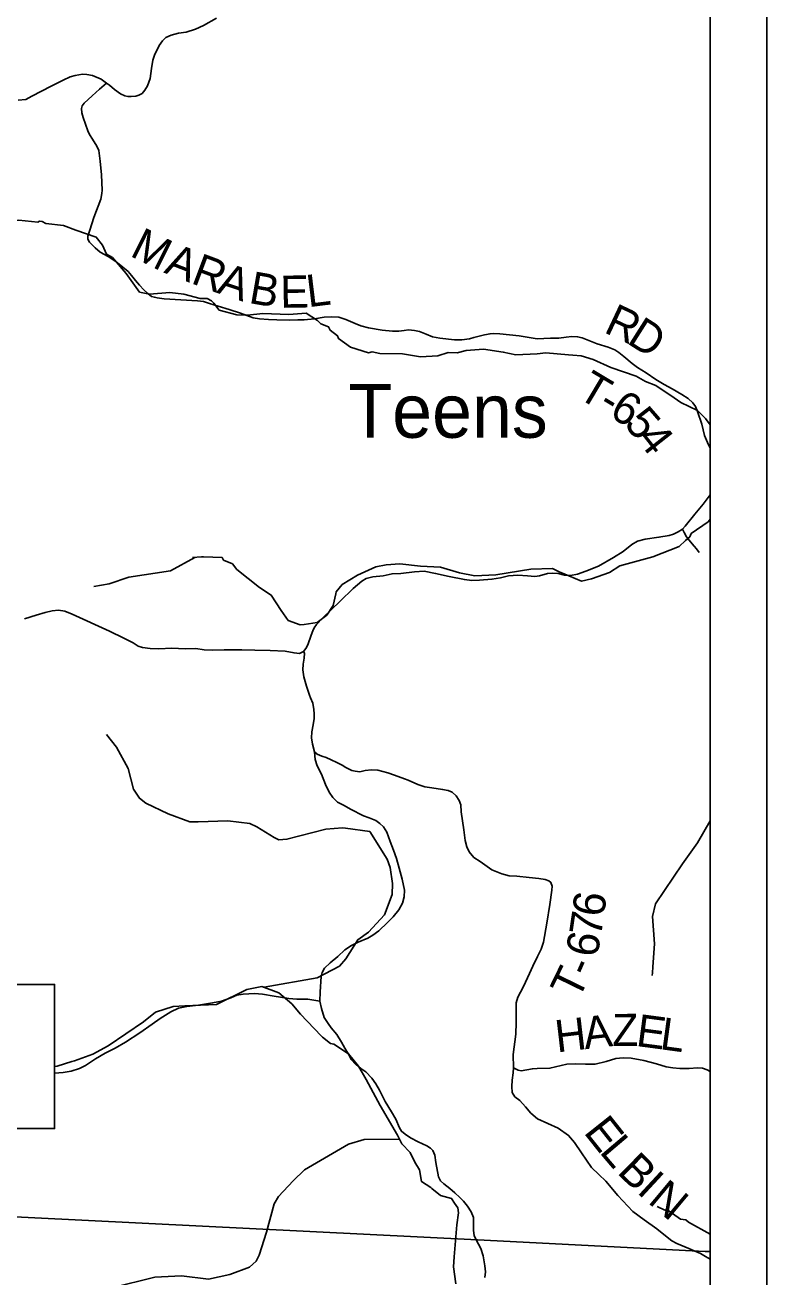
# Model space of a CAD drawing. Extents: x -1.8 to 75.7, y -2 to 25.
# Drawn here: x 49.391 to 50.7, y 18.595 to 20.804 of the extents above; entities that cross this region are included whole.
import ezdxf

# ---------------------------------------------------------------- set-up
doc = ezdxf.new("R2010")
doc.units = 0
for name, color, linetype in [('GM_X_County_Road', 7, 'Continuous'), ('GM_X_Minor_River', 7, 'Continuous'), ('GM_X_Minor_River_Text', 7, 'Continuous'), ('GM_X_Township', 7, 'Continuous'), ('GM_X_Township_Road', 7, 'Continuous'), ('GM_X_Township_Road_Text', 7, 'Continuous'), ('SH_Data', 7, 'Continuous'), ('TX_P_1', 7, 'Continuous')]:
    doc.layers.add(name, color=color, linetype=linetype)

msp = doc.modelspace()

# ---------------------------------------------------------------- linework, layer by layer
at = {"layer": 'GM_X_County_Road'}
for points in [[(49.3902, 19.7562), (49.4103, 19.7625), (49.4267, 19.7675), (49.4388, 19.7704), (49.4497, 19.7715), (49.4611, 19.7698), (49.4741, 19.7644), (49.5397, 19.7348), (49.5651, 19.7224), (49.5815, 19.7138), (49.5907, 19.7083), (49.5983, 19.7056), (49.6119, 19.7039), (49.6272, 19.7035), (49.6501, 19.7046), (49.6736, 19.7033), (49.6926, 19.7037), (49.7073, 19.7018), (49.7218, 19.701), (49.7421, 19.7016), (49.76, 19.7014), (49.7734, 19.7017), (49.7963, 19.7008), (49.8237, 19.7002), (49.8499, 19.6991), (49.8657, 19.696), (49.8755, 19.6953), (49.8823, 19.6989), (49.8862, 19.7038), (49.8901, 19.7107), (49.8959, 19.7274), (49.8986, 19.7352), (49.9014, 19.7403), (49.9051, 19.7463), (49.9163, 19.7582), (49.9472, 19.7876), (49.9702, 19.8097), (49.9855, 19.823), (49.9928, 19.8274), (50.0046, 19.8303), (50.0226, 19.8321), (50.0385, 19.8359), (50.054, 19.8364), (50.0781, 19.8394), (50.0951, 19.8407), (50.1153, 19.8364), (50.1391, 19.8312), (50.1662, 19.8256), (50.1793, 19.8239), (50.1931, 19.8245), (50.2148, 19.826), (50.2298, 19.8286), (50.244, 19.8319), (50.2608, 19.8334), (50.2773, 19.8319), (50.2904, 19.8312), (50.299, 19.8321), (50.3127, 19.8362), (50.3214, 19.837), (50.3315, 19.8361), (50.3428, 19.8336), (50.3534, 19.8325), (50.3656, 19.8349), (50.3804, 19.8404), (50.4028, 19.8491), (50.4292, 19.8643), (50.4466, 19.875), (50.4617, 19.8875), (50.4716, 19.8933), (50.4851, 19.897), (50.5096, 19.9002), (50.5277, 19.9034), (50.535, 19.9056), (50.5435, 19.9099), (50.5509, 19.9144), (50.5556, 19.9198), (50.5726, 19.941), (50.5876, 19.9589), (50.6002, 19.975)], [(49.9018, 19.5214), (49.898, 19.5349), (49.8963, 19.5461), (49.8972, 19.5571), (49.8993, 19.5694), (49.901, 19.5806), (49.9014, 19.5889), (49.9003, 19.5965), (49.8986, 19.6075), (49.8946, 19.6166), (49.8927, 19.6217), (49.8878, 19.6376), (49.883, 19.6537), (49.8813, 19.6663), (49.8819, 19.6765), (49.8832, 19.6871), (49.8842, 19.6955), (49.8823, 19.6989)], [(49.9751, 18.9696), (49.9748, 18.9698), (49.9667, 18.9788), (49.9615, 18.9879), (49.9552, 18.9988), (49.9495, 19.009), (49.941, 19.0225), (49.9314, 19.0346), (49.9259, 19.0422), (49.9188, 19.0527), (49.9138, 19.0686), (49.9111, 19.0817), (49.9115, 19.0982), (49.9136, 19.1249), (49.9153, 19.132), (49.9195, 19.1401), (49.9292, 19.1495), (49.9429, 19.1602), (49.955, 19.1722), (49.967, 19.18), (49.9786, 19.1857), (49.9956, 19.1926), (50.0049, 19.1978), (50.0155, 19.2058), (50.0304, 19.2202), (50.0406, 19.2306), (50.0503, 19.2427), (50.0569, 19.2545), (50.0598, 19.2656), (50.0607, 19.2777), (50.0564, 19.2971), (50.051, 19.3162), (50.0467, 19.3335), (50.0411, 19.3481), (50.0354, 19.3635), (50.0293, 19.3797), (50.0233, 19.3893), (50.0173, 19.3951), (50.0101, 19.4004), (49.998, 19.4054), (49.9881, 19.4084), (49.9654, 19.4205), (49.9538, 19.4267), (49.9424, 19.433), (49.9342, 19.4411), (49.9275, 19.4503), (49.9209, 19.4642), (49.9138, 19.482), (49.9065, 19.4971), (49.903, 19.5082), (49.9018, 19.5214)], [(50.191, 18.6529), (50.1873, 18.6594), (50.1869, 18.6603), (50.1832, 18.6679), (50.1821, 18.6768), (50.1825, 18.6901), (50.1821, 18.6997), (50.1779, 18.7097), (50.1719, 18.7196), (50.1644, 18.7289), (50.1583, 18.735), (50.1496, 18.7436), (50.1403, 18.7512), (50.1298, 18.759), (50.1243, 18.7647), (50.1206, 18.7717), (50.1159, 18.7971), (50.1138, 18.8096), (50.1104, 18.8179), (50.1062, 18.822), (50.0997, 18.8262), (50.0849, 18.8331), (50.0709, 18.8405), (50.0615, 18.8469), (50.0555, 18.8519), (50.0519, 18.858), (50.0454, 18.8734), (50.0376, 18.8865), (50.0262, 18.9048), (50.0165, 18.9247), (50.0101, 18.936), (50.0029, 18.946), (49.9924, 18.9567), (49.9837, 18.9626), (49.9751, 18.9696)], [(50.2022, 18.5938), (50.2035, 18.6038), (50.2022, 18.6147), (50.1993, 18.6321), (50.1954, 18.6454), (50.191, 18.6529)]]:
    msp.add_lwpolyline(points, dxfattribs=at)
at = {"layer": 'GM_X_Minor_River'}
for points in [[(49.5348, 20.3996), (49.5276, 20.4156), (49.5166, 20.43), (49.4807, 20.4424), (49.4587, 20.4504), (49.4277, 20.4541), (49.4209, 20.4575), (49.4164, 20.4583), (49.4134, 20.4563), (49.3797, 20.4597), (49.3616, 20.4574), (49.3438, 20.4531), (49.3276, 20.4546), (49.3007, 20.4519), (49.275, 20.4518), (49.2508, 20.4438), (49.2402, 20.4472), (49.2285, 20.4487), (49.2138, 20.4357), (49.1787, 20.4208), (49.1756, 20.4197), (49.1303, 20.3918), (49.1156, 20.3834)], [(50.6002, 20.0986), (50.5917, 20.1097), (50.5773, 20.1238), (50.5482, 20.1378), (50.5364, 20.1465), (50.5043, 20.1681), (50.4861, 20.1752), (50.4691, 20.1843), (50.4245, 20.1998), (50.3935, 20.2138), (50.3723, 20.2206), (50.3576, 20.2217), (50.35, 20.2224), (50.3099, 20.2258), (50.2944, 20.2238), (50.257, 20.2222), (50.2347, 20.2271), (50.1999, 20.2324), (50.1693, 20.23), (50.1534, 20.2258), (50.1375, 20.2261), (50.1194, 20.2204), (50.0888, 20.2184), (50.057, 20.224), (50.0173, 20.2247), (50.0033, 20.2277), (49.9973, 20.2258), (49.9655, 20.2356), (49.9443, 20.2508), (49.9424, 20.2557), (49.9292, 20.2656), (49.9266, 20.2716), (49.9126, 20.2769), (49.9073, 20.283), (49.8868, 20.2959), (49.8562, 20.2931), (49.8105, 20.2949), (49.7833, 20.2922), (49.7644, 20.2929), (49.7337, 20.3008), (49.7243, 20.3134), (49.7201, 20.3172), (49.7122, 20.3217), (49.6997, 20.3213), (49.6709, 20.3292), (49.6464, 20.3322), (49.6108, 20.3295), (49.5931, 20.3325), (49.5696, 20.3655), (49.545, 20.3939), (49.5348, 20.3996)], [(50.6002, 19.9322), (50.5964, 19.9273), (50.5662, 19.9067), (50.5643, 19.901), (50.5567, 19.8945), (50.545, 19.8838), (50.4985, 19.8655), (50.4407, 19.8497), (50.4222, 19.8383), (50.3905, 19.8268), (50.3727, 19.823), (50.3394, 19.8366), (50.3349, 19.8385), (50.3217, 19.8449), (50.2835, 19.844), (50.2219, 19.834), (50.1845, 19.8324), (50.1576, 19.8373), (50.1243, 19.8475), (50.0888, 19.8493), (50.0521, 19.8534), (50.0283, 19.8514), (50.0102, 19.848), (49.9777, 19.8331), (49.9508, 19.817), (49.9399, 19.8041), (49.9395, 19.8003), (49.9346, 19.7797), (49.9233, 19.763), (49.9063, 19.75), (49.8833, 19.7465), (49.8765, 19.7458), (49.8553, 19.7533), (49.8428, 19.7712), (49.8254, 19.7981), (49.8049, 19.8114), (49.7648, 19.8432), (49.7569, 19.8531), (49.7414, 19.8599), (49.7387, 19.8644), (49.7058, 19.8659), (49.7024, 19.8659), (49.6866, 19.8643)], [(49.6906, 19.8647), (49.6476, 19.8409), (49.5739, 19.83), (49.5392, 19.8178), (49.5122, 19.8133)], [(49.8131, 19.1063), (49.9064, 19.1225), (49.9456, 19.1436), (49.9569, 19.1562), (49.9783, 19.19), (49.9972, 19.2031), (50.025, 19.2337), (50.0389, 19.2698), (50.0395, 19.2895), (50.0351, 19.3177), (50.0299, 19.3323), (49.9992, 19.3812), (49.9567, 19.3871), (49.951, 19.3876), (49.9219, 19.3851), (49.8529, 19.3672), (49.8389, 19.3665), (49.8303, 19.3702), (49.7999, 19.389), (49.7876, 19.3951), (49.7488, 19.3998), (49.6962, 19.398), (49.6818, 19.3981), (49.6437, 19.4119), (49.6042, 19.431), (49.5928, 19.4397), (49.5823, 19.4556), (49.5728, 19.4924), (49.5524, 19.5299), (49.5345, 19.5521)], [(50.6002, 19.3996), (50.5774, 19.3611), (50.5514, 19.324), (50.5036, 19.2533), (50.4982, 19.2309), (50.5017, 19.1829), (50.4989, 19.1423), (50.4981, 19.1316), (50.4973, 19.1267)], [(49.9926, 18.9432), (49.9793, 18.9671), (49.9619, 18.9884), (49.9358, 19.0058), (49.9298, 19.0069), (49.9158, 19.0183), (49.9135, 19.0206), (49.8772, 19.0585), (49.862, 19.0767), (49.8386, 19.0964), (49.8087, 19.1074), (49.7823, 19.1024), (49.729, 19.0756), (49.673, 19.0732), (49.6522, 19.0724), (49.6209, 19.0624), (49.6001, 19.0453), (49.5374, 19.0026), (49.5106, 18.9881), (49.4781, 18.9762), (49.4735, 18.9754), (49.4478, 18.967), (49.443, 18.9665)], [(50.151, 18.5829), (50.1471, 18.6125), (50.1483, 18.6307), (50.1531, 18.687), (50.1557, 18.7079), (50.1546, 18.7167), (50.1489, 18.7254), (50.1436, 18.7334), (50.1243, 18.7386), (50.1088, 18.7508), (50.1069, 18.753), (50.0907, 18.7633), (50.0873, 18.7842), (50.0789, 18.7974), (50.0706, 18.8145), (50.0558, 18.8297), (50.0483, 18.8449), (50.0176, 18.8976), (49.9926, 18.9432)], [(50.0515, 18.8383), (49.9893, 18.8372), (49.9616, 18.829), (49.8841, 18.7839), (49.8639, 18.7647), (49.8379, 18.7371), (49.8303, 18.7242), (49.8171, 18.6741), (49.804, 18.6335), (49.7987, 18.6225), (49.7872, 18.6123), (49.7523, 18.5993), (49.7147, 18.5911), (49.667, 18.5968), (49.62, 18.5948), (49.5441, 18.5755), (49.5232, 18.5737), (49.5126, 18.5746), (49.5035, 18.5773)], [(50.6002, 18.6702), (50.5618, 18.6914), (50.5568, 18.6956), (50.5474, 18.6971), (50.5232, 18.7137), (50.5201, 18.713), (50.5062, 18.7194)]]:
    msp.add_lwpolyline(points, dxfattribs=at)
at = {"layer": 'GM_X_Township'}
for points in [[(48.1876, 22.5121), (48.1494, 21.7937), (48.1186, 21.2763), (48.0891, 20.7799), (48.0301, 19.7636), (48.0261, 19.7186), (48.0235, 19.6926), (48.0228, 19.6698), (48.0214, 19.6198), (48.0201, 19.5982), (47.9522, 18.7663), (48.8964, 18.7242), (49.0051, 18.7193), (50.1896, 18.6602), (50.591, 18.6401), (50.6002, 18.6397)], [(50.6002, 18.6397), (50.6002, 22.5121), (48.1876, 22.5121)], [(50.6002, 18.6397), (50.591, 18.6401), (50.1896, 18.6602), (49.0051, 18.7193), (48.8964, 18.7242), (47.9522, 18.7663), (47.9266, 18.366), (47.8899, 17.791), (47.8708, 17.4759), (47.826, 16.7363), (47.8138, 16.5363), (47.7893, 16.1371), (47.7632, 15.7121)], [(47.7632, 15.7121), (50.6002, 15.7121), (50.6002, 18.6397)]]:
    msp.add_lwpolyline(points, dxfattribs=at)
at = {"layer": 'GM_X_Township_Road'}
for points in [[(49.3789, 20.6715), (49.3921, 20.673), (49.4031, 20.6786), (49.4371, 20.6961), (49.4584, 20.7067), (49.4707, 20.7125), (49.4791, 20.715), (49.4923, 20.7173), (49.5002, 20.7167), (49.51, 20.7153), (49.5254, 20.7084), (49.5346, 20.7014), (49.5398, 20.6982), (49.5487, 20.6904), (49.5596, 20.6829), (49.5669, 20.6795), (49.5725, 20.6783), (49.5781, 20.678), (49.5866, 20.6787), (49.5918, 20.6804), (49.5974, 20.6832), (49.6025, 20.6892), (49.6072, 20.6971), (49.6117, 20.71), (49.6138, 20.7274), (49.6162, 20.7422), (49.6193, 20.7512), (49.6277, 20.7683), (49.6333, 20.7763), (49.6395, 20.7819), (49.6487, 20.7861), (49.6619, 20.79), (49.6754, 20.7914), (49.6917, 20.7966), (49.706, 20.8032), (49.7287, 20.8161)], [(50.6002, 20.0572), (50.5951, 20.0672), (50.5898, 20.0798), (50.585, 20.0996), (50.5773, 20.1222), (50.574, 20.1307), (50.5695, 20.1373), (50.5611, 20.1451), (50.5502, 20.1523), (50.5331, 20.162), (50.5187, 20.1698), (50.5041, 20.1789), (50.4868, 20.1902), (50.4715, 20.2001), (50.4625, 20.2066), (50.4473, 20.219), (50.439, 20.2262), (50.4318, 20.2309), (50.4199, 20.2356), (50.4005, 20.2416), (50.3861, 20.2472), (50.3738, 20.2523), (50.366, 20.2542), (50.3561, 20.2546), (50.346, 20.2533), (50.3326, 20.2517), (50.3184, 20.2517), (50.2946, 20.2505), (50.2626, 20.2556), (50.2287, 20.2593), (50.2172, 20.2601), (50.2116, 20.2593), (50.2019, 20.2575), (50.1826, 20.2527), (50.175, 20.2505), (50.1616, 20.2486), (50.149, 20.2488), (50.1226, 20.2518), (50.1097, 20.2542), (50.0986, 20.2589), (50.0869, 20.2636), (50.0781, 20.2653), (50.0678, 20.2661), (50.0597, 20.2653), (50.0505, 20.2638), (50.0392, 20.2638), (50.0212, 20.2657), (49.9968, 20.2696), (49.9832, 20.2733), (49.9737, 20.2776), (49.957, 20.2848), (49.9447, 20.2885), (49.9315, 20.2894), (49.919, 20.2889), (49.9019, 20.2855), (49.8834, 20.2838), (49.8723, 20.2839), (49.8572, 20.2836), (49.8352, 20.2839), (49.8207, 20.2846), (49.8049, 20.2858), (49.7937, 20.2874), (49.7714, 20.2957), (49.7514, 20.3023), (49.7318, 20.3082), (49.7164, 20.313), (49.7059, 20.3161), (49.6954, 20.3177), (49.6656, 20.3195), (49.6365, 20.3212), (49.6241, 20.3228), (49.6193, 20.3237), (49.6143, 20.3254), (49.6078, 20.3303), (49.6003, 20.3369), (49.5929, 20.345), (49.5861, 20.3532), (49.5789, 20.362), (49.5731, 20.3691), (49.5573, 20.3823), (49.551, 20.3868), (49.5375, 20.3957), (49.5232, 20.4036), (49.5144, 20.4108), (49.5094, 20.4161), (49.5047, 20.4209), (49.5018, 20.4263), (49.5019, 20.4316), (49.5055, 20.442), (49.5125, 20.4647), (49.5248, 20.4966), (49.5262, 20.507), (49.5268, 20.5129), (49.5257, 20.5401), (49.5232, 20.5639), (49.5209, 20.5828), (49.5178, 20.5904), (49.5102, 20.6027), (49.5046, 20.611), (49.5019, 20.6177), (49.4935, 20.6411), (49.4912, 20.649), (49.4907, 20.6568), (49.4917, 20.6618), (49.4954, 20.6663), (49.5094, 20.6794), (49.5221, 20.6907), (49.5346, 20.7014)], [(50.5803, 19.8735), (50.5758, 19.88), (50.5715, 19.8845), (50.5683, 19.8886), (50.5627, 19.895), (50.5582, 19.9011), (50.5541, 19.9086), (50.5509, 19.9144)], [(49.9018, 19.5214), (49.9065, 19.5172), (49.9148, 19.5139), (49.9224, 19.5115), (49.9313, 19.5077), (49.9414, 19.5028), (49.9508, 19.4981), (49.9573, 19.4942), (49.9675, 19.4889), (49.9734, 19.4876), (49.9817, 19.4863), (49.9913, 19.4886), (50.0023, 19.4901), (50.0134, 19.4891), (50.0312, 19.4844), (50.043, 19.4803), (50.0605, 19.4739)], [(50.0605, 19.4739), (50.067, 19.4715), (50.0838, 19.4642), (50.0962, 19.4599), (50.1088, 19.4578), (50.1277, 19.4552), (50.1378, 19.4533), (50.1449, 19.4505), (50.152, 19.4442), (50.1573, 19.4357), (50.1597, 19.428), (50.1605, 19.4159), (50.1652, 19.3838), (50.1678, 19.3653), (50.1706, 19.3538), (50.1747, 19.3454), (50.183, 19.3353), (50.1938, 19.3278), (50.2146, 19.3134), (50.2322, 19.3061), (50.2452, 19.3027), (50.2585, 19.3019), (50.2806, 19.2997), (50.2978, 19.298), (50.3087, 19.2963), (50.3154, 19.2941), (50.3186, 19.2913), (50.3212, 19.2847), (50.3207, 19.2772), (50.3171, 19.2519), (50.3115, 19.2193), (50.3061, 19.1856), (50.3019, 19.1732), (50.2952, 19.1607), (50.2871, 19.1436), (50.281, 19.1305), (50.2708, 19.1073), (50.265, 19.0975), (50.2605, 19.0889), (50.2577, 19.0788), (50.2575, 19.0615), (50.2577, 19.0441), (50.2568, 19.0233), (50.2522, 18.9874), (50.2526, 18.9642), (50.2611, 18.96), (50.2663, 18.9589), (50.2862, 18.9624), (50.2948, 18.9628), (50.3171, 18.9632), (50.3469, 18.9703), (50.3617, 18.971), (50.3801, 18.9705), (50.3969, 18.9707), (50.4164, 18.9752), (50.4333, 18.9802), (50.4462, 18.9817), (50.4605, 18.981), (50.483, 18.9769), (50.5054, 18.971), (50.5224, 18.9658), (50.534, 18.9639), (50.5463, 18.9627), (50.5626, 18.9627), (50.5777, 18.9639), (50.5867, 18.9633), (50.5946, 18.9607), (50.6002, 18.9573)], [(49.443, 18.9547), (49.458, 18.9556), (49.4726, 18.9582), (49.487, 18.9625), (49.4977, 18.9682), (49.5152, 18.98), (49.5322, 18.9897), (49.5499, 18.9989), (49.5681, 19.0093), (49.5937, 19.0259), (49.6152, 19.0412), (49.6294, 19.0512), (49.6481, 19.063), (49.662, 19.0694), (49.6764, 19.0724), (49.6968, 19.0748), (49.7218, 19.0784), (49.7377, 19.0817), (49.7542, 19.0873), (49.7649, 19.0921), (49.776, 19.094), (49.7961, 19.0951), (49.8098, 19.0942), (49.8308, 19.0904), (49.8564, 19.0862), (49.8708, 19.085), (49.8902, 19.085), (49.9111, 19.0817)], [(50.5919, 18.6311), (50.583, 18.6364), (50.5717, 18.6411), (50.5624, 18.645), (50.5411, 18.654), (50.5321, 18.6589), (50.5213, 18.6675), (50.5059, 18.6796), (50.4835, 18.6955), (50.4632, 18.7103), (50.437, 18.7387), (50.4156, 18.764), (50.4035, 18.7755), (50.3905, 18.7878), (50.3731, 18.8141), (50.3607, 18.8322), (50.3501, 18.8448), (50.332, 18.8572), (50.3133, 18.866), (50.2952, 18.8738), (50.2835, 18.8838), (50.2738, 18.8952), (50.2639, 18.9064), (50.2554, 18.913), (50.2506, 18.9206), (50.2497, 18.9311), (50.2506, 18.942), (50.2522, 18.955), (50.2526, 18.9642)], [(50.6002, 18.6264), (50.5957, 18.6289), (50.5919, 18.6311)]]:
    msp.add_lwpolyline(points, dxfattribs=at)
at = {"layer": 'SH_Data'}
for p, q in [((50.7002, 22.6121), (50.7002, 15.6121)), ((50.6002, 22.5121), (50.6002, 15.7121)), ((50.6002, 22.5121), (50.6002, 15.7121))]:
    msp.add_line(p, q, dxfattribs=at)
at = {"layer": 'TX_P_1'}
msp.add_lwpolyline([(48.142, 19.1111), (49.443, 19.1111), (49.443, 18.8568), (48.142, 18.8568)], close=True, dxfattribs=at)

# ---------------------------------------------------------------- texts
at = {"layer": 'GM_X_Minor_River_Text'}
msp.add_text('Teens', height=0.0947, rotation=359.9977, dxfattribs=at).set_placement((49.9614, 20.0758))
at = {"layer": 'GM_X_Township_Road_Text'}
for s, rotation, p in [('M', 333.3729, (49.574, 20.3976)), ('A', 338.7437, (49.6345, 20.3676)), ('R', 339.4844, (49.6818, 20.3492)), ('A', 341.4264, (49.7275, 20.3321)), ('B', 350.1678, (49.7841, 20.3139)), ('E', 0.9004, (49.8416, 20.305)), ('L', 6.9711, (49.8907, 20.3061)), ('R', 334.7983, (50.4104, 20.2627)), ('D', 327.6008, (50.451, 20.2438)), ('T', 329.1935, (50.3632, 20.1482)), ('6', 329.1697, (50.4198, 20.1145)), ('-', 329.1895, (50.3997, 20.1264)), ('5', 310.971, (50.4462, 20.0996)), ('4', 308.1819, (50.4687, 20.0737)), ('6', 82.0801, (50.4121, 19.2287)), ('7', 81.6652, (50.407, 19.1936)), ('6', 79.5431, (50.4002, 19.1569)), ('T', 63.9936, (50.367, 19.0815)), ('-', 66.381, (50.3867, 19.122)), ('H', 6.6614, (50.3295, 18.991)), ('A', 6.4943, (50.3791, 18.9967)), ('Z', 0.3086, (50.4271, 19.0023)), ('E', 352.4981, (50.4676, 19.0027)), ('L', 352.2796, (50.5097, 18.9971)), ('E', 308.4584, (50.3754, 18.8501)), ('L', 310.3001, (50.4031, 18.8153)), ('B', 315.1923, (50.4341, 18.7791)), ('I', 317.2544, (50.4688, 18.7447)), ('N', 320.1229, (50.4882, 18.7268))]:
    msp.add_text(s, height=0.0568, rotation=rotation, dxfattribs=at).set_placement(p)

doc.saveas('drawing.dxf')
